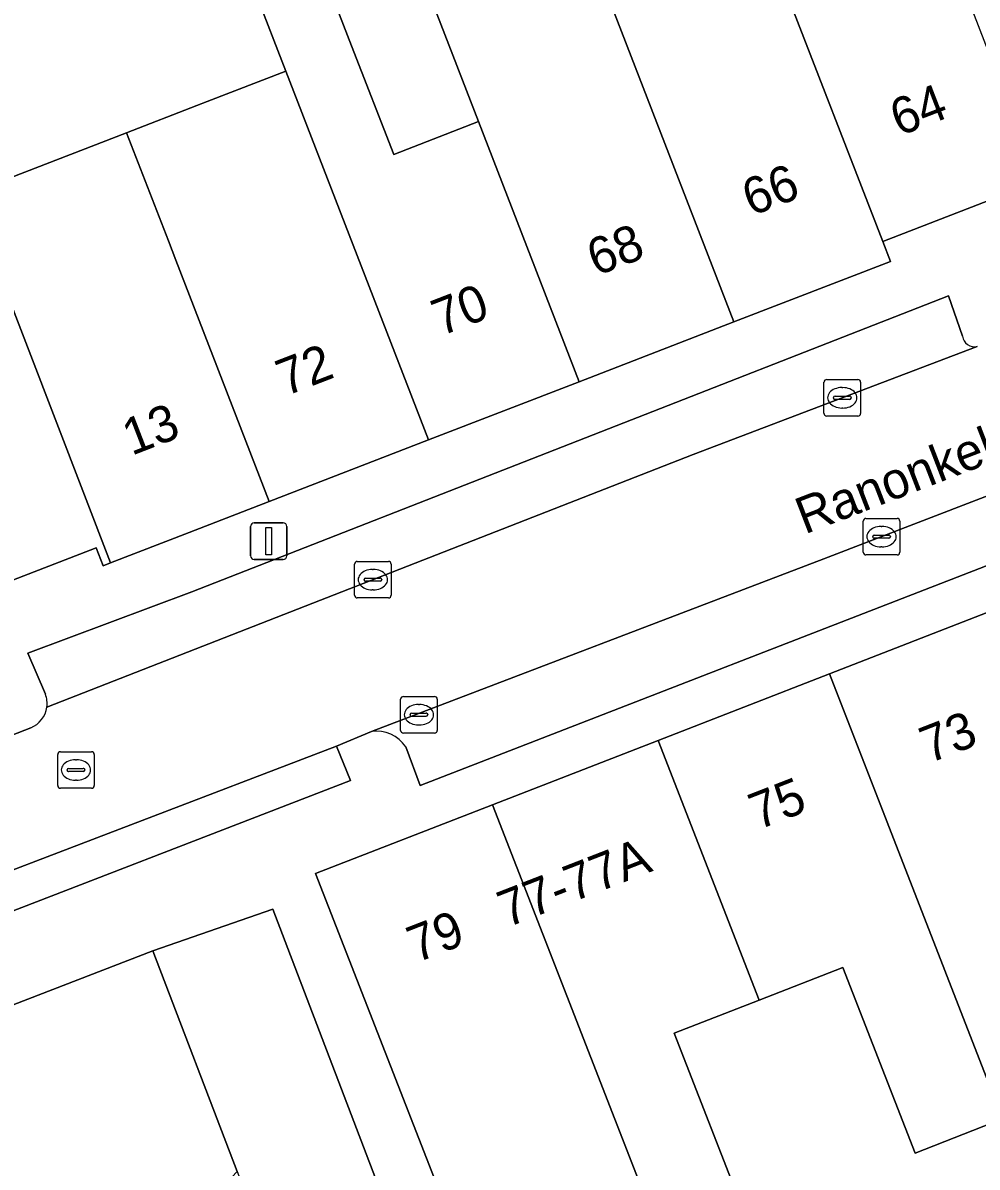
# Model space of a CAD drawing. Extents: x 161692 to 162379, y 380760 to 381678.
# Drawn here: x 161886.75 to 161912.83, y 381122.22 to 381153.51 of the extents above; entities that cross this region are included whole.
import ezdxf

# ---------------------------------------------------------------- set-up
doc = ezdxf.new("R2010")
doc.units = 0
for name, color, linetype in [('IMGEO_Erf', 7, 'Continuous'), ('IMGEO_Groenvoorziening', 7, 'Continuous'), ('IMGEO_Kolk', 7, 'Continuous'), ('IMGEO_Lichtmast', 7, 'Continuous'), ('IMGEO_Openbare_ruimte_label', 7, 'Continuous'), ('IMGEO_Pand', 7, 'Continuous'), ('IMGEO_Pand_nummerreeks', 7, 'Continuous'), ('IMGEO_Parkeervlak_open', 7, 'Continuous'), ('IMGEO_Rijbaan_lokaal_open', 7, 'Continuous'), ('IMGEO_Rioolput', 7, 'Continuous'), ('IMGEO_Voetpad_gesloten', 7, 'Continuous'), ('IMGEO_Voetpad_open', 7, 'Continuous')]:
    doc.layers.add(name, color=color, linetype=linetype)

msp = doc.modelspace()

# ---------------------------------------------------------------- linework, layer by layer
at = {"layer": 'IMGEO_Erf'}
for points in [[(161879.432, 381157.38), (161874.741, 381151.504), (161875.854, 381148.61), (161879.878, 381150.157), (161880.833, 381147.673), (161885.082, 381149.306), (161885.262, 381148.838), (161889.585, 381150.509), (161891.5, 381151.249), (161891.788, 381151.36), (161893.937, 381152.191), (161893.123, 381154.298)], [(161894.921, 381154.993), (161895.735, 381152.886), (161896.884, 381149.915), (161899.206, 381150.813), (161898.066, 381153.763)], [(161913.528, 381123.533), (161911.138, 381122.603), (161909.165, 381127.672), (161906.876, 381126.781), (161904.553, 381125.877), (161906.509, 381120.85), (161904.304, 381119.992), (161904.132, 381119.925), (161899.472, 381118.111), (161900.087, 381116.686), (161904.692, 381118.477), (161906.94, 381119.352), (161907.935, 381116.797), (161915.249, 381119.641)]]:
    msp.add_lwpolyline(points, dxfattribs=at)
at = {"layer": 'IMGEO_Groenvoorziening'}
msp.add_lwpolyline([(161889.237, 381098.122), (161887.481, 381099.78), (161889.509, 381119.184), (161891.249, 381120.655), (161892.607, 381122.097), (161890.302, 381128.132), (161871.724, 381120.949), (161866.545, 381106.35), (161863.772, 381105.601), (161863.248, 381101.216), (161862.407, 381093.385), (161863.41, 381093.267), (161863.195, 381091.592), (161862.202, 381091.684), (161860.9, 381080.876), (161860.594, 381078.32), (161862.509, 381077.782), (161863.62, 381075.409), (161863.759, 381073.519), (161864.131, 381072.768), (161864.237, 381067.43), (161859.466, 381070.205)], dxfattribs=at)
at = {"layer": 'IMGEO_Kolk'}
for p, q in [((161908.646, 381142.832), (161908.646, 381143.684)), ((161908.721, 381143.758), (161909.573, 381143.758)), ((161909.134, 381143.538), (161909.159, 381143.538)), ((161909.647, 381143.684), (161909.647, 381142.832)), ((161908.905, 381143.252), (161908.905, 381143.264)), ((161909.343, 381143.215), (161908.945, 381143.215)), ((161908.948, 381143.301), (161909.346, 381143.301)), ((161909.389, 381143.264), (161909.389, 381143.252)), ((161909.157, 381142.978), (161909.132, 381142.978)), ((161909.573, 381142.758), (161908.721, 381142.758)), ((161909.718, 381139.034), (161909.718, 381139.886)), ((161909.793, 381139.96), (161910.645, 381139.96)), ((161910.719, 381139.886), (161910.719, 381139.034)), ((161909.977, 381139.454), (161909.977, 381139.466)), ((161910.02, 381139.503), (161910.418, 381139.503)), ((161910.206, 381139.74), (161910.231, 381139.74)), ((161910.461, 381139.466), (161910.461, 381139.454)), ((161910.415, 381139.417), (161910.017, 381139.417)), ((161910.229, 381139.18), (161910.204, 381139.18)), ((161910.645, 381138.96), (161909.793, 381138.96)), ((161895.814, 381137.857), (161895.814, 381138.709)), ((161895.889, 381138.783), (161896.741, 381138.783)), ((161896.302, 381138.563), (161896.327, 381138.563)), ((161896.815, 381138.709), (161896.815, 381137.857)), ((161896.073, 381138.277), (161896.073, 381138.289)), ((161896.511, 381138.24), (161896.113, 381138.24)), ((161896.116, 381138.326), (161896.514, 381138.326)), ((161896.557, 381138.289), (161896.557, 381138.277)), ((161896.325, 381138.003), (161896.3, 381138.003)), ((161896.741, 381137.783), (161895.889, 381137.783)), ((161897.149, 381135.089), (161898.001, 381135.089)), ((161897.074, 381134.163), (161897.074, 381135.015)), ((161897.562, 381134.869), (161897.587, 381134.869)), ((161898.075, 381135.015), (161898.075, 381134.163)), ((161897.333, 381134.583), (161897.333, 381134.595)), ((161897.771, 381134.546), (161897.373, 381134.546)), ((161897.376, 381134.632), (161897.774, 381134.632)), ((161897.817, 381134.595), (161897.817, 381134.583)), ((161897.585, 381134.309), (161897.56, 381134.309)), ((161898.001, 381134.089), (161897.149, 381134.089))]:
    msp.add_line(p, q, dxfattribs=at)
for points in [[(161908.646, 381142.832), (161908.646, 381143.684)], [(161908.721, 381143.758), (161909.573, 381143.758)], [(161909.647, 381143.684), (161909.647, 381142.832)], [(161909.573, 381142.758), (161908.721, 381142.758)], [(161909.718, 381139.034), (161909.718, 381139.886)], [(161909.793, 381139.96), (161910.645, 381139.96)], [(161910.719, 381139.886), (161910.719, 381139.034)], [(161910.645, 381138.96), (161909.793, 381138.96)], [(161895.814, 381137.857), (161895.814, 381138.709)], [(161895.889, 381138.783), (161896.741, 381138.783)], [(161896.815, 381138.709), (161896.815, 381137.857)], [(161896.741, 381137.783), (161895.889, 381137.783)], [(161897.149, 381135.089), (161898.001, 381135.089)], [(161897.074, 381134.163), (161897.074, 381135.015)], [(161898.075, 381135.015), (161898.075, 381134.163)], [(161898.001, 381134.089), (161897.149, 381134.089)]]:
    msp.add_lwpolyline(points, dxfattribs=at)
for centre, radius, start, end in [((161908.723, 381143.682), 0.0765, 91.552, 178.448), ((161908.723, 381143.682), 0.0765, 91.552, 178.448), ((161909.571, 381143.682), 0.0765, 1.552, 88.448), ((161909.571, 381143.682), 0.0765, 1.552, 88.448), ((161908.945, 381143.261), 0.0403, 85.8775, 175.7526), ((161908.942, 381143.251), 0.0366, 178.938, 274.7102), ((161909.346, 381143.258), 0.043, 264.8664, 352.4533), ((161909.35, 381143.263), 0.0386, 1.7309, 96.639), ((161908.723, 381142.834), 0.0765, 181.552, 268.448), ((161908.723, 381142.834), 0.0765, 181.552, 268.448), ((161909.571, 381142.834), 0.0765, 271.552, 358.448), ((161909.571, 381142.834), 0.0765, 271.552, 358.448), ((161909.795, 381139.884), 0.0765, 91.552, 178.448), ((161909.795, 381139.884), 0.0765, 91.552, 178.448), ((161910.643, 381139.884), 0.0765, 1.552, 88.448), ((161910.643, 381139.884), 0.0765, 1.552, 88.448), ((161910.017, 381139.463), 0.0403, 85.8775, 175.7526), ((161910.014, 381139.453), 0.0366, 178.938, 274.7102), ((161910.418, 381139.46), 0.043, 264.8664, 352.4533), ((161910.422, 381139.465), 0.0386, 1.7309, 96.639), ((161909.795, 381139.036), 0.0765, 181.552, 268.448), ((161909.795, 381139.036), 0.0765, 181.552, 268.448), ((161910.643, 381139.036), 0.0765, 271.552, 358.448), ((161910.643, 381139.036), 0.0765, 271.552, 358.448), ((161895.891, 381138.707), 0.0765, 91.552, 178.448), ((161895.891, 381138.707), 0.0765, 91.552, 178.448), ((161896.739, 381138.707), 0.0765, 1.552, 88.448), ((161896.739, 381138.707), 0.0765, 1.552, 88.448), ((161896.113, 381138.286), 0.0403, 85.8775, 175.7526), ((161896.11, 381138.276), 0.0366, 178.938, 274.7102), ((161896.514, 381138.283), 0.043, 264.8664, 352.4533), ((161896.518, 381138.288), 0.0386, 1.7309, 96.639), ((161895.891, 381137.859), 0.0765, 181.552, 268.448), ((161895.891, 381137.859), 0.0765, 181.552, 268.448), ((161896.739, 381137.859), 0.0765, 271.552, 358.448), ((161896.739, 381137.859), 0.0765, 271.552, 358.448), ((161897.151, 381135.013), 0.0765, 91.552, 178.448), ((161897.151, 381135.013), 0.0765, 91.552, 178.448), ((161897.999, 381135.013), 0.0765, 1.552, 88.448), ((161897.999, 381135.013), 0.0765, 1.552, 88.448), ((161897.373, 381134.592), 0.0403, 85.8775, 175.7526), ((161897.37, 381134.582), 0.0366, 178.938, 274.7102), ((161897.774, 381134.589), 0.043, 264.8664, 352.4533), ((161897.778, 381134.594), 0.0386, 1.7309, 96.639), ((161897.151, 381134.165), 0.0765, 181.552, 268.448), ((161897.151, 381134.165), 0.0765, 181.552, 268.448), ((161897.999, 381134.165), 0.0765, 271.552, 358.448), ((161897.999, 381134.165), 0.0765, 271.552, 358.448)]:
    msp.add_arc(centre, radius, start, end, dxfattribs=at)
for centre, major_axis, ratio, start_param, end_param in [((161909.133, 381143.258), (-0.387, 0.002), 0.722429, 4.712389, 7.853982), ((161909.158, 381143.258), (-0.39, 0.002), 0.717154, 1.570796, 4.712389), ((161910.205, 381139.46), (-0.387, 0.002), 0.722429, 4.712389, 7.853982), ((161910.23, 381139.46), (-0.39, 0.002), 0.717154, 1.570796, 4.712389), ((161896.301, 381138.283), (-0.387, 0.002), 0.722429, 4.712389, 7.853982), ((161896.326, 381138.283), (-0.39, 0.002), 0.717154, 1.570796, 4.712389), ((161897.561, 381134.589), (-0.387, 0.002), 0.722429, 4.712389, 7.853982), ((161897.586, 381134.589), (-0.39, 0.002), 0.717154, 1.570796, 4.712389)]:
    msp.add_ellipse(centre, major_axis=major_axis, ratio=ratio, start_param=start_param, end_param=end_param, dxfattribs=at)
at = {"layer": 'IMGEO_Lichtmast'}
for p, q in [((161893.073, 381139.837), (161893.863, 381139.837)), ((161893.863, 381139.837), (161893.073, 381139.837)), ((161892.973, 381138.937), (161892.973, 381139.737)), ((161892.973, 381139.737), (161892.973, 381138.937)), ((161893.963, 381139.737), (161893.963, 381138.937)), ((161893.963, 381138.937), (161893.963, 381139.737)), ((161893.863, 381138.837), (161893.073, 381138.837)), ((161893.073, 381138.837), (161893.863, 381138.837))]:
    msp.add_line(p, q, dxfattribs=at)
msp.add_lwpolyline([(161893.393, 381139.712), (161893.543, 381139.712), (161893.543, 381138.962), (161893.393, 381138.962), (161893.393, 381139.712)], dxfattribs=at)
for centre, start, end in [((161893.073, 381139.737), 90, 180), ((161893.073, 381139.737), 90, 180), ((161893.863, 381139.737), 0, 90), ((161893.863, 381139.737), 360, 90), ((161893.073, 381138.937), 180, 270), ((161893.073, 381138.937), 180, 270), ((161893.863, 381138.937), 270, 0), ((161893.863, 381138.937), 270, 0)]:
    msp.add_arc(centre, 0.1, start, end, dxfattribs=at)
at = {"layer": 'IMGEO_Pand'}
for points in [[(161909.551, 381162.027), (161907.334, 381161.171), (161908.262, 381158.762), (161908.093, 381158.698), (161907.863, 381158.611), (161906.233, 381157.993), (161906.602, 381157.017), (161907.51, 381154.621), (161910.252, 381147.53), (161914.14, 381149.033), (161914.356, 381148.475), (161914.726, 381148.618)], [(161906.602, 381157.017), (161904.116, 381156.075), (161904.04, 381156.046), (161902.848, 381159.131), (161901.113, 381158.46), (161902.3, 381155.387), (161906.184, 381145.333), (161910.462, 381146.987), (161910.252, 381147.53), (161907.51, 381154.621)], [(161906.184, 381145.333), (161902.3, 381155.387), (161901.113, 381158.46), (161898.818, 381157.573), (161900.001, 381154.51), (161898.066, 381153.763), (161899.206, 381150.813), (161901.955, 381143.698)], [(161897.834, 381142.104), (161901.955, 381143.698), (161899.206, 381150.813), (161896.884, 381149.915), (161895.735, 381152.886), (161894.921, 381154.993), (161893.123, 381154.298), (161893.937, 381152.191)], [(161893.937, 381152.191), (161891.788, 381151.36), (161891.5, 381151.249), (161889.585, 381150.509), (161890.729, 381147.549), (161890.933, 381147.02), (161893.483, 381140.422), (161897.834, 381142.104)], [(161889.585, 381150.509), (161885.262, 381148.838), (161885.29, 381148.766), (161885.313, 381148.706), (161886.16, 381146.503), (161889.145, 381138.744), (161891.289, 381139.573), (161893.483, 381140.422), (161890.933, 381147.02), (161890.729, 381147.549)], [(161885.262, 381148.838), (161885.082, 381149.306), (161880.833, 381147.673), (161881.914, 381144.861), (161884.891, 381137.118), (161885.092, 381137.196), (161884.909, 381137.67), (161888.752, 381139.156), (161888.942, 381138.666), (161889.145, 381138.744), (161886.16, 381146.503), (161885.313, 381148.706), (161885.29, 381148.766)], [(161913.528, 381123.533), (161915.914, 381124.462), (161913.947, 381129.516), (161916.042, 381130.331), (161913.272, 381137.454), (161908.792, 381135.71)], [(161913.528, 381123.533), (161908.792, 381135.71), (161904.11, 381133.888), (161906.876, 381126.781), (161909.165, 381127.672), (161911.138, 381122.603)], [(161904.11, 381133.888), (161899.582, 381132.126), (161904.304, 381119.992), (161906.509, 381120.85), (161904.553, 381125.877), (161906.876, 381126.781)], [(161899.582, 381132.126), (161894.749, 381130.245), (161899.472, 381118.111), (161904.132, 381119.925), (161904.304, 381119.992)]]:
    msp.add_lwpolyline(points, close=True, dxfattribs=at)
at = {"layer": 'IMGEO_Parkeervlak_open'}
for points in [[(161912.43, 381144.94), (161912.051, 381146.046), (161891.363, 381137.953), (161886.882, 381136.273), (161887.365, 381135.151)], [(161905.067, 381141.703), (161912.831, 381144.66)], [(161887.405, 381134.799), (161892.458, 381136.774), (161905.067, 381141.703)], [(161914.271, 381141.027), (161908.638, 381138.85), (161896.277, 381134.132)], [(161897.212, 381133.708), (161897.61, 381132.653), (161914.562, 381139.235)]]:
    msp.add_lwpolyline(points, dxfattribs=at)
for centre, radius, start, end in [((161912.763, 381144.99), 0.337, 188.5415, 281.6089), ((161886.694, 381134.896), 0.718, 352.197, 20.7692), ((161896.411, 381133.184), 0.958, 33.1893, 98.0244)]:
    msp.add_arc(centre, radius, start, end, dxfattribs=at)
at = {"layer": 'IMGEO_Rijbaan_lokaal_open'}
for points in [[(161867.569, 381126.828), (161868.98, 381123.492), (161869.994, 381123.926), (161870.125, 381123.977), (161882.194, 381128.7), (161882.42, 381128.777), (161884.067, 381129.426), (161895.325, 381133.728), (161896.277, 381134.132), (161908.638, 381138.85), (161914.271, 381141.027), (161915.464, 381141.487), (161935.2, 381149.114)], [(161912.831, 381144.66), (161905.067, 381141.703), (161892.458, 381136.774), (161887.405, 381134.799)], [(161886.961, 381134.235), (161880.653, 381131.774), (161870.933, 381128.022), (161868.781, 381127.188)]]:
    msp.add_lwpolyline(points, dxfattribs=at)
msp.add_lwpolyline([(161901.665, 381108.723), (161902.009, 381111.747), (161901.747, 381112.421), (161899.888, 381112.731), (161893.576, 381129.276), (161890.302, 381128.132), (161892.607, 381122.097), (161896.009, 381113.169), (161895.912, 381112.139), (161894.473, 381099.213), (161894.31, 381097.589), (161892.263, 381079.432), (161892.097, 381078.052), (161891.241, 381070.22), (161890.614, 381064.695), (161887.953, 381058.917), (161885.89, 381054.437), (161883.582, 381049.424), (161886.556, 381047.541), (161894.574, 381064.871), (161896.026, 381069.305), (161896.944, 381069.188), (161897.356, 381072.208)], close=True, dxfattribs=at)
msp.add_arc((161886.701, 381134.896), 0.711, 291.4549, 352.123, dxfattribs=at)
at = {"layer": 'IMGEO_Rioolput'}
for p, q in [((161887.699, 381132.653), (161887.699, 381133.505)), ((161887.774, 381133.579), (161888.626, 381133.579)), ((161888.7, 381133.505), (161888.7, 381132.653)), ((161888.187, 381133.359), (161888.212, 381133.359)), ((161887.958, 381133.073), (161887.958, 381133.085)), ((161888.396, 381133.036), (161887.998, 381133.036)), ((161888.001, 381133.122), (161888.399, 381133.122)), ((161888.442, 381133.085), (161888.442, 381133.073)), ((161888.626, 381132.579), (161887.774, 381132.579)), ((161888.21, 381132.799), (161888.185, 381132.799))]:
    msp.add_line(p, q, dxfattribs=at)
for points in [[(161887.699, 381132.653), (161887.699, 381133.505)], [(161887.774, 381133.579), (161888.626, 381133.579)], [(161888.7, 381133.505), (161888.7, 381132.653)], [(161888.626, 381132.579), (161887.774, 381132.579)]]:
    msp.add_lwpolyline(points, dxfattribs=at)
for centre, radius, start, end in [((161887.776, 381133.503), 0.0765, 91.552, 178.448), ((161887.776, 381133.503), 0.0765, 91.552, 178.448), ((161888.624, 381133.503), 0.0765, 1.552, 88.448), ((161888.624, 381133.503), 0.0765, 1.552, 88.448), ((161887.998, 381133.082), 0.0403, 85.8775, 175.7526), ((161887.995, 381133.072), 0.0366, 178.938, 274.7102), ((161888.399, 381133.079), 0.043, 264.8664, 352.4533), ((161888.403, 381133.084), 0.0386, 1.7309, 96.639), ((161887.776, 381132.655), 0.0765, 181.552, 268.448), ((161887.776, 381132.655), 0.0765, 181.552, 268.448), ((161888.624, 381132.655), 0.0765, 271.552, 358.448), ((161888.624, 381132.655), 0.0765, 271.552, 358.448)]:
    msp.add_arc(centre, radius, start, end, dxfattribs=at)
for centre, major_axis, ratio, start_param, end_param in [((161888.186, 381133.079), (-0.387, 0.002), 0.722429, 4.712389, 7.853982), ((161888.211, 381133.079), (-0.39, 0.002), 0.717154, 1.570796, 4.712389)]:
    msp.add_ellipse(centre, major_axis=major_axis, ratio=ratio, start_param=start_param, end_param=end_param, dxfattribs=at)
at = {"layer": 'IMGEO_Voetpad_gesloten'}
msp.add_lwpolyline([(161895.707, 381132.787), (161895.325, 381133.728), (161884.067, 381129.426), (161884.427, 381128.432)], close=True, dxfattribs=at)
at = {"layer": 'IMGEO_Voetpad_open'}
for points in [[(161914.14, 381149.033), (161910.252, 381147.53), (161910.462, 381146.987), (161906.184, 381145.333), (161901.955, 381143.698), (161897.834, 381142.104), (161893.483, 381140.422), (161891.289, 381139.573), (161889.145, 381138.744), (161888.942, 381138.666), (161888.752, 381139.156), (161884.909, 381137.67), (161885.092, 381137.196), (161884.891, 381137.118), (161880.871, 381135.564), (161876.645, 381133.93), (161872.385, 381132.282), (161867.917, 381130.555), (161864.944, 381129.405), (161867.569, 381126.828)], [(161864.685, 381118.227), (161871.724, 381120.949), (161890.302, 381128.132), (161893.576, 381129.276), (161899.888, 381112.731), (161901.747, 381112.421), (161900.087, 381116.686), (161899.472, 381118.111), (161894.749, 381130.245), (161899.582, 381132.126), (161904.11, 381133.888), (161908.792, 381135.71), (161913.272, 381137.454), (161917.928, 381139.266), (161922.709, 381141.126), (161927.336, 381142.927), (161932.118, 381144.788), (161937.71, 381146.964), (161941.26, 381148.346)], [(161887.365, 381135.151), (161886.882, 381136.273), (161891.363, 381137.953), (161912.051, 381146.046), (161912.43, 381144.94)], [(161914.146, 381140.315), (161914.562, 381139.235), (161897.61, 381132.653), (161897.212, 381133.708)], [(161880.653, 381131.774), (161886.961, 381134.235)], [(161896.277, 381134.132), (161895.325, 381133.728), (161895.707, 381132.787), (161884.427, 381128.432), (161884.067, 381129.426), (161882.42, 381128.777), (161882.194, 381128.7)]]:
    msp.add_lwpolyline(points, dxfattribs=at)
for centre, radius, start, end in [((161912.763, 381144.99), 0.337, 188.5415, 281.6089), ((161886.694, 381134.896), 0.718, 352.197, 20.7692), ((161886.701, 381134.896), 0.711, 291.4549, 352.123), ((161896.411, 381133.184), 0.958, 33.1893, 98.0244)]:
    msp.add_arc(centre, radius, start, end, dxfattribs=at)

# ---------------------------------------------------------------- texts
at = {"layer": 'IMGEO_Openbare_ruimte_label'}
msp.add_text('Ranonkelstraat', height=1, rotation=21.0992, dxfattribs=at).set_placement((161908.118, 381139.517))
at = {"layer": 'IMGEO_Pand_nummerreeks'}
for s, rotation, p in [('64', 21.1364, (161910.703, 381150.406)), ('66', 21.1421, (161906.66, 381148.219)), ('68', 21.1397, (161902.419, 381146.579)), ('70', 21.1397, (161898.174, 381144.938)), ('72', 21.1421, (161893.923, 381143.294)), ('13', 21.1421, (161889.719, 381141.669)), ('73', 21.2648, (161911.518, 381133.251)), ('75', 21.2648, (161906.847, 381131.433)), ('77-77A', 21.2627, (161899.98, 381128.761)), ('79', 21.2648, (161897.504, 381127.797))]:
    msp.add_text(s, height=1, rotation=rotation, dxfattribs=at).set_placement(p)

doc.saveas('drawing.dxf')
